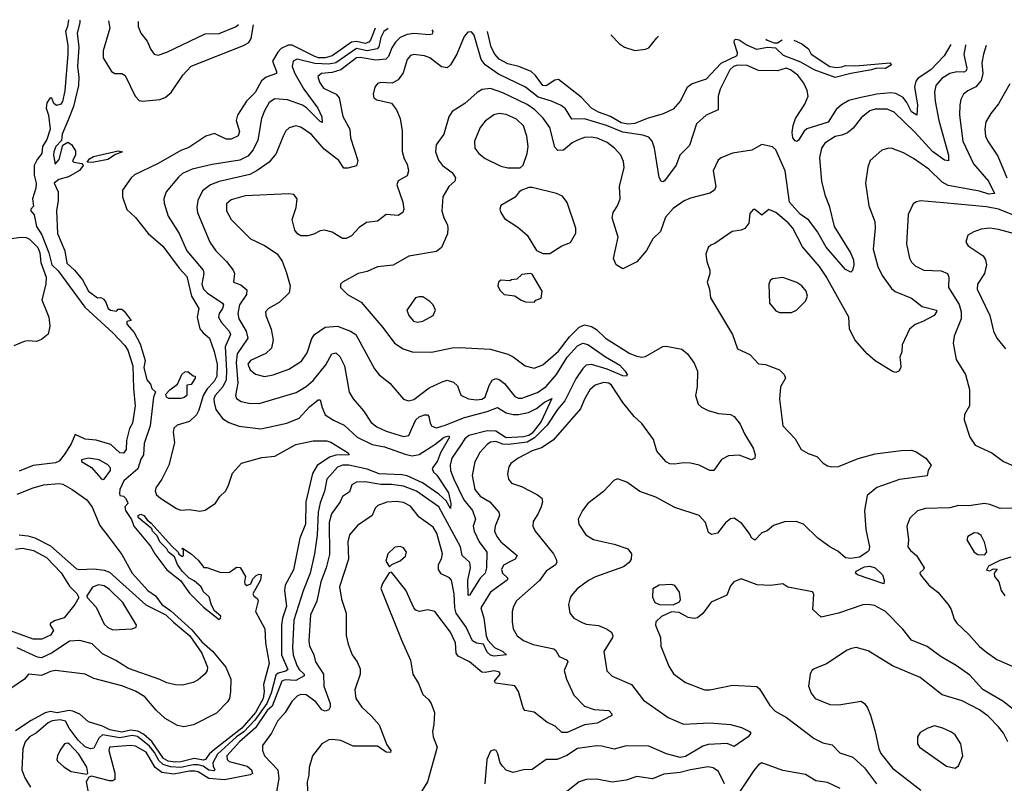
# Model space of a CAD drawing. Extents: x 1995161 to 2088924, y 769148 to 906007.
# Tile 326 of 335: x 2032559 to 2038218, y 901188 to 905573. Entities that reach past the tile are written whole.
import ezdxf

# ---------------------------------------------------------------- set-up
doc = ezdxf.new("R2010")
doc.units = 0

msp = doc.modelspace()

# ---------------------------------------------------------------- linework, layer by layer
at = {"layer": '0CON20XD'}
for points in [[(2032905.2, 905571.4), (2032904.3, 905555), (2032889.2, 905495), (2032897.9, 905415), (2032890.6, 905305), (2032899.1, 905245), (2032895.9, 905195), (2032868.2, 905075), (2032838.4, 905001.6), (2032801.9, 904915), (2032799.7, 904880.3), (2032765.7, 904845), (2032754.6, 904815), (2032752.2, 904795), (2032763, 904743), (2032785, 904770), (2032806.4, 904853.6), (2032835, 904870), (2032856.4, 904856.4), (2032879.3, 904819.3), (2032880, 904795), (2032863, 904763), (2032870, 904755), (2032916.4, 904746.4), (2032923.1, 904735), (2032903.2, 904706.8), (2032838.3, 904671.7), (2032783.3, 904655), (2032756.7, 904635), (2032780, 904585), (2032780, 904535), (2032770.8, 904475), (2032776.2, 904345), (2032817.3, 904245), (2032830, 904175), (2032873.8, 904133.8), (2032919, 904079), (2032955, 904014.6), (2033005, 903976.2), (2033025, 903977.5), (2033039.3, 903969.3), (2033052.5, 903955), (2033066.7, 903915), (2033080, 903905), (2033115, 903900), (2033125, 903910), (2033145, 903910), (2033158.3, 903898.3), (2033200, 903845), (2033175, 903840), (2033173.8, 903825), (2033216, 903776), (2033250.9, 903710.9), (2033280, 903615), (2033271.4, 903575), (2033288.9, 903505), (2033310.3, 903480.3), (2033318, 903455), (2033340, 903435), (2033327.5, 903405), (2033309.1, 903240.9), (2033275, 903140), (2033270, 903075), (2033255, 903050), (2033237.1, 902992.9), (2033157.5, 902925), (2033133.5, 902875), (2033132, 902852), (2033135, 902840), (2033155, 902836.7), (2033167.5, 902825), (2033177.5, 902805), (2033180, 902795), (2033163.9, 902776.1), (2033166.2, 902755), (2033201.7, 902701.7), (2033215, 902664.5), (2033309.7, 902549.7), (2033335, 902504.5), (2033405, 902412.7), (2033483.1, 902353.1), (2033535, 902278.9), (2033615, 902198.2), (2033705, 902128.8), (2033713.3, 902135), (2033715, 902147.5), (2033677.7, 902177.7), (2033661.1, 902211.1), (2033648.6, 902258.6), (2033615, 902287.5), (2033602.5, 902315), (2033560.7, 902350.7), (2033533.3, 902365), (2033493.3, 902405), (2033466.7, 902445), (2033448.3, 902488.3), (2033414.3, 902514.3), (2033403.8, 902533.8), (2033363.3, 902575), (2033348, 902608), (2033321.2, 902635), (2033318.8, 902648.8), (2033240, 902715), (2033240, 902725), (2033255, 902732.5), (2033272.5, 902725), (2033290.7, 902700.7), (2033315, 902682.5), (2033430.7, 902550.7), (2033470, 902515), (2033473.6, 902503.6), (2033495, 902490), (2033500, 902495), (2033500, 902530), (2033490, 902535), (2033495, 902537.5), (2033545, 902506), (2033585, 902470), (2033616.7, 902426.7), (2033635, 902426), (2033715, 902398), (2033765, 902400), (2033777, 902407), (2033805, 902428), (2033826.6, 902426.6), (2033857.5, 902375), (2033850, 902345), (2033853, 902333), (2033863.9, 902323.9), (2033886.4, 902333.6), (2033897.9, 902362.1), (2033918.7, 902381.3), (2033935, 902389.2), (2033945.8, 902385.8), (2033943.6, 902355), (2033898.8, 902275), (2033903.6, 902263.6), (2033925, 902247.5), (2033929.2, 902235), (2033914.2, 902175), (2033967.5, 902075), (2033970.8, 901995), (2033992.2, 901875), (2033960.8, 901755), (2033964.6, 901714.6), (2033958.2, 901675), (2033914.3, 901595), (2033835, 901504.2), (2033677.6, 901382.4), (2033648.6, 901355), (2033626.6, 901323.4), (2033615, 901320.3), (2033560.6, 901329.4), (2033485, 901310.7), (2033455, 901309.4), (2033412.5, 901315), (2033385, 901329.4), (2033317.6, 901427.6), (2033270.4, 901470.4), (2033237.8, 901487.8), (2033195, 901492.5), (2033145, 901481.9), (2033076, 901495), (2033035, 901515.8), (2032955, 901541.4), (2032905.2, 901585), (2032865, 901602.7), (2032843.8, 901605), (2032775, 901592.7), (2032735, 901599.1), (2032705, 901592.4), (2032625, 901549.1), (2032535, 901489.2)], [(2032840, 905573.2), (2032834.1, 905535), (2032822.5, 905505), (2032835, 905427.5), (2032835.3, 905374.7), (2032818.2, 905165), (2032805, 905103.8), (2032795, 905087.5), (2032770.8, 905080.8), (2032755, 905092.5), (2032743.3, 905123.3), (2032733.8, 905125), (2032715, 905096.7), (2032710.4, 905065), (2032724.5, 905025), (2032733.8, 904945), (2032715.2, 904884.8), (2032690, 904845), (2032686.8, 904805), (2032658.8, 904771.2), (2032641.1, 904735), (2032641.2, 904681.2), (2032652.5, 904635), (2032652, 904605), (2032632.5, 904545), (2032638.1, 904501.9), (2032623.3, 904485), (2032622.5, 904475), (2032641.7, 904451.7), (2032655.6, 904385), (2032686.9, 904336.9), (2032725.5, 904235), (2032742.9, 904165), (2032780.4, 904130.4), (2032932.8, 903922.8), (2033095, 903774.4), (2033162.4, 903702.4), (2033179.4, 903675), (2033208.1, 903585), (2033211.9, 903455), (2033223.3, 903355), (2033206.9, 903255), (2033190.8, 903225), (2033173.3, 903156.7), (2033171.4, 903105), (2033155, 903083.8), (2033135, 903085.8), (2033082.8, 903132.8), (2032997.6, 903157.6), (2032935, 903164.2), (2032878.3, 903191.7), (2032855, 903136.7), (2032815, 903074.4), (2032785, 903037.9), (2032765, 903027.6), (2032636.6, 903013.4), (2032555, 902979.4)], [(2033069.3, 905566.8), (2033076.9, 905525), (2033039.2, 905395), (2033038.5, 905355), (2033085.8, 905275), (2033105, 905264.5), (2033145, 905264.6), (2033165, 905253.3), (2033221.8, 905135), (2033245, 905109.6), (2033264.7, 905104.7), (2033365, 905114.3), (2033395, 905125.8), (2033428.4, 905155), (2033495.9, 905254.1), (2033545, 905305.5), (2033845, 905424.2), (2033875, 905442.8), (2033888.7, 905465), (2033902.8, 905543.5)], [(2033240.5, 905562), (2033239.6, 905535), (2033255, 905496), (2033290.9, 905450.9), (2033312, 905402), (2033331.2, 905375), (2033355, 905369.2), (2033403.7, 905386.3), (2033625, 905491.5), (2033705, 905493.6), (2033798.5, 905531.5), (2033816.2, 905545.9)], [(2034602.7, 905523.9), (2034575.6, 905455), (2034565, 905443.6), (2034545, 905436.2), (2034495, 905447.8), (2034466.7, 905443.3), (2034355, 905366.7), (2034315, 905354.7), (2034275.4, 905354.6), (2034255, 905361), (2034125, 905427.5), (2034102.5, 905427.5), (2034062.2, 905407.8), (2034042.3, 905387.7), (2034011.4, 905335), (2034035.5, 905275), (2034034, 905265), (2033975, 905242.8), (2033948, 905222), (2033912, 905155), (2033862.7, 905105), (2033811.1, 905025), (2033803.8, 904993.8), (2033821.3, 904931.3), (2033813.6, 904906.4), (2033775, 904886.9), (2033745, 904886.9), (2033679.2, 904919.2), (2033629.4, 904905), (2033530.7, 904839.3), (2033485, 904822.9), (2033355, 904747.3), (2033218.3, 904681.7), (2033198.8, 904665), (2033149.4, 904595), (2033150, 904555), (2033175, 904483.8), (2033225, 904438), (2033296.9, 904345), (2033381.7, 904271.7), (2033475.5, 904145.5), (2033518.6, 904098.6), (2033545.6, 903985), (2033589.2, 903915), (2033579.3, 903865), (2033595, 903798.7), (2033614, 903774), (2033648.9, 903745), (2033677.1, 903667.1), (2033693.4, 903595), (2033692.5, 903525), (2033676.6, 903495), (2033637.1, 903452.9), (2033612.4, 903415), (2033588.7, 903331.3), (2033575, 903304.1), (2033535, 903264.7), (2033464.2, 903245), (2033445, 903227.5), (2033440.8, 903205), (2033447.7, 903142.3), (2033416.4, 903015), (2033375.2, 902934.8), (2033340.5, 902885), (2033336.5, 902865), (2033345.6, 902845), (2033367.8, 902825), (2033460, 902765), (2033485, 902755.7), (2033535, 902760), (2033595, 902751.2), (2033625, 902756.2), (2033685, 902796), (2033709.2, 902835), (2033742, 902865), (2033756.4, 902893.6), (2033781.8, 902968.2), (2033834, 903026), (2033951.1, 903058.9), (2034025, 903066.5), (2034145, 903132.8), (2034245, 903154.6), (2034325, 903154.7), (2034347.5, 903147.5), (2034446.2, 903085), (2034453.3, 903075), (2034446.8, 903073.2), (2034375, 903072.6), (2034340.3, 903059.7), (2034267.6, 903012.4), (2034242.4, 902967.6), (2034203.2, 902805), (2034201.3, 902675), (2034169.8, 902595), (2034132.9, 902412.9), (2034085.4, 902324.6), (2034081.3, 902295), (2034092.2, 902205), (2034068.7, 902135), (2034062.8, 902097.2), (2034064, 901925), (2034099.4, 901840.6), (2034089.3, 901830.7), (2034045, 901819.9), (2034031.9, 901808.1), (2034004.2, 901705), (2033979.7, 901645), (2033909.4, 901550.6), (2033846.4, 901483.6), (2033805, 901453.9), (2033694.9, 901355), (2033669.5, 901305), (2033670, 901285), (2033680.4, 901265), (2033675, 901258.8), (2033645, 901262.8), (2033613.6, 901285), (2033585, 901294.3), (2033555, 901294.4), (2033485, 901278.9), (2033425, 901282), (2033383.8, 901295), (2033358.9, 901318.9), (2033333.6, 901365), (2033305, 901401.4), (2033235, 901455.6), (2033205, 901461.1), (2033135, 901447.7), (2033035, 901465.1), (2033013.8, 901446.2), (2032985, 901390), (2032965, 901384.6), (2032935, 901397.8), (2032895, 901435.7), (2032843.3, 901505), (2032821.6, 901545), (2032791.4, 901551.4), (2032745, 901546.1), (2032722.2, 901535), (2032655, 901477.5), (2032615, 901454.5), (2032590.5, 901425), (2032576.4, 901385), (2032571.1, 901265), (2032588.9, 901218.9), (2032620, 901165)], [(2034675.7, 905521.9), (2034651.6, 905505), (2034635, 905470.4), (2034622.6, 905417.4), (2034613.8, 905406.2), (2034555, 905394.2), (2034495, 905407.3), (2034374.9, 905325.1), (2034335, 905317.7), (2034255, 905322.6), (2034154.3, 905345.7), (2034130.9, 905335), (2034125.3, 905305), (2034139.8, 905265), (2034191.6, 905175), (2034272.6, 905065), (2034295.3, 905015), (2034297, 904983), (2034285, 904987.8), (2034207.6, 905067.6), (2034185, 905081.9), (2034097.1, 905112.9), (2034025, 905119.2), (2033992.8, 905097.2), (2033965, 905050.8), (2033949.3, 905005), (2033928.1, 904881.9), (2033901.2, 904825), (2033870.5, 904789.5), (2033824.1, 904765.9), (2033665, 904740.9), (2033550, 904715), (2033495, 904689.6), (2033470.6, 904669.4), (2033400, 904585), (2033387.3, 904545), (2033389.4, 904519.4), (2033412.1, 904445), (2033475.4, 904345), (2033520.3, 904245), (2033612.6, 904135), (2033616.4, 904115), (2033605.3, 904055), (2033615, 904026.4), (2033636.1, 904005), (2033724.6, 903945), (2033729.3, 903935), (2033724.2, 903915), (2033704.6, 903885), (2033701.2, 903865), (2033718, 903835), (2033762.5, 903785), (2033771.2, 903765), (2033739, 903695), (2033747.9, 903557.9), (2033744.6, 903505.4), (2033725.4, 903464.6), (2033682.9, 903415), (2033675.3, 903395), (2033675.8, 903375), (2033685.4, 903335), (2033725, 903281.8), (2033760.6, 903260.6), (2033819.6, 903239.6), (2033945, 903224), (2034095, 903255.5), (2034165, 903284.4), (2034225, 903348.9), (2034275, 903390.8), (2034285, 903390), (2034296.4, 903345), (2034315, 903304.4), (2034363.2, 903273.2), (2034423.3, 903245), (2034498.2, 903175), (2034585, 903133.9), (2034655, 903120.2), (2034775, 903077.1), (2034815, 903068.4), (2034855, 903075.9), (2034945, 903132.7), (2034999.1, 903175), (2035025, 903183.8), (2035028.5, 903175), (2034976.9, 903085), (2034959.8, 903040.2), (2034929.5, 902995), (2034937.4, 902975), (2034956.8, 902956.8), (2035024.2, 902855), (2035036.2, 902793.8), (2035035, 902766.7), (2035009.1, 902809.1), (2034967.7, 902847.7), (2034873.8, 902913.8), (2034785, 902953.2), (2034755, 902959.7), (2034625, 902964.9), (2034555, 902991), (2034451.2, 903015), (2034414.6, 903015.4), (2034385, 903003.2), (2034324.8, 902935), (2034310.3, 902865), (2034285, 902799.2), (2034273.4, 902745), (2034268.3, 902611.7), (2034253.9, 902505), (2034227.4, 902395), (2034187.3, 902292.7), (2034134.1, 902125), (2034126.2, 901966.2), (2034130.2, 901925), (2034151.6, 901865), (2034165, 901841.9), (2034194, 901815), (2034193.3, 901805), (2034145, 901777), (2034085, 901780.8), (2034065, 901773.7), (2034009.3, 901630.7), (2033981.8, 901605), (2033913.3, 901506.7), (2033821.6, 901425), (2033750, 901345), (2033751.1, 901325), (2033761.9, 901311.9), (2033865.9, 901285.9), (2033892, 901265), (2033896.6, 901243.4), (2033883.9, 901236.1), (2033735, 901208.1), (2033645.6, 901215.6), (2033585, 901252.6), (2033565, 901257.6), (2033535, 901257.2), (2033445, 901239.7), (2033375, 901249.1), (2033338.3, 901278.3), (2033285, 901366.4), (2033225, 901401.2), (2033195, 901404.8), (2033075.7, 901395), (2033071.8, 901375), (2033104.7, 901245), (2033105, 901208.8), (2033095, 901201.9), (2033075, 901202.1), (2032971.2, 901228.8), (2032957, 901223), (2032940, 901195), (2032954.4, 901125)], [(2034926.8, 905514.8), (2034933.6, 905505), (2034929.3, 905490.7), (2034915, 905486.2), (2034825, 905493.3), (2034785, 905488.3), (2034745, 905471.2), (2034717.8, 905445), (2034697.5, 905412.5), (2034678.8, 905361.2), (2034664.1, 905345.9), (2034605, 905341), (2034515, 905357.1), (2034495, 905355.1), (2034403.8, 905286.2), (2034355, 905269.5), (2034294, 905265), (2034273, 905247), (2034281.2, 905215), (2034305, 905179.1), (2034377.5, 905145), (2034394.6, 905124.6), (2034416.9, 905016.9), (2034455.4, 904945), (2034460, 904895), (2034501.5, 904765), (2034495.4, 904734.6), (2034445, 904719.6), (2034421.5, 904721.5), (2034394, 904765), (2034308.8, 904828.8), (2034235, 904914.5), (2034175, 904955.6), (2034145, 904964.2), (2034107.3, 904952.7), (2034088, 904935), (2034074, 904904), (2034032.7, 904805), (2033993.3, 904755), (2033923.7, 904706.3), (2033881.4, 904685), (2033705.8, 904644.2), (2033655, 904625.4), (2033610.3, 904589.7), (2033582.5, 904535), (2033577.3, 904495), (2033581.5, 904465), (2033651.8, 904295), (2033685.6, 904245), (2033746.5, 904185), (2033785.6, 904135), (2033794.3, 904115), (2033787.5, 904065), (2033830.3, 904050.3), (2033865, 904022.5), (2033861.5, 903995), (2033823, 903935), (2033812.4, 903885), (2033818.1, 903855), (2033859.8, 903785), (2033870.7, 903745), (2033808.5, 903655), (2033802.6, 903605), (2033812.3, 903485), (2033798.5, 903415), (2033805, 903398.1), (2033830.9, 903380.9), (2033875, 903370.4), (2033935, 903368.2), (2034147.2, 903432.8), (2034205, 903466.6), (2034245, 903501.6), (2034318.1, 903591.9), (2034353.3, 903655), (2034375, 903659.5), (2034399.1, 903639.1), (2034426, 903586), (2034453.1, 903433.1), (2034475.6, 903395), (2034535, 903327.1), (2034579.1, 903259.1), (2034611.9, 903235), (2034665, 903209.2), (2034765, 903179.7), (2034795, 903184.4), (2034812.4, 903225), (2034835.8, 903275), (2034855, 903291.7), (2034885, 903304), (2034903.6, 903303.6), (2034911.1, 903295), (2034918, 903255), (2034927.8, 903237.8), (2034955, 903230), (2035005, 903244.1), (2035115, 903289.3), (2035245, 903322.9), (2035305, 903346.5), (2035355, 903316.2), (2035395, 903305.7), (2035425, 903304.8), (2035482.3, 903317.7), (2035529.4, 903340.6), (2035575, 903376.5), (2035617, 903397), (2035556.4, 903265), (2035505, 903199.2), (2035485, 903184.9), (2035455, 903177.7), (2035355, 903171.7), (2035295, 903209.6), (2035245, 903211.1), (2035140.9, 903185), (2035118.1, 903165), (2035092.7, 903127.3), (2035043.1, 903055), (2035033.6, 903015), (2035035.8, 902985), (2035053.5, 902935), (2035111.2, 902815), (2035161.1, 902755), (2035177.7, 902705), (2035164.8, 902665.2), (2035171.2, 902635), (2035200.6, 902575), (2035243.2, 902515), (2035241.3, 902425), (2035233.2, 902395), (2035206.2, 902365), (2035145, 902267.5), (2035137, 902267), (2035134.8, 902355), (2035150.3, 902425), (2035145.7, 902455), (2035102.8, 902495), (2035092.6, 902545), (2034968.4, 902775), (2034891.2, 902828.8), (2034840, 902865), (2034765, 902893.5), (2034695, 902904.4), (2034635, 902904.3), (2034545, 902919.1), (2034495, 902917.1), (2034468.2, 902901.8), (2034455, 902860.6), (2034415, 902835.6), (2034401.3, 902805), (2034351.1, 902735), (2034338.4, 902685), (2034339.3, 902500.7), (2034319.8, 902425), (2034289.6, 902345), (2034266.5, 902233.5), (2034229.4, 902155), (2034221.3, 902005), (2034225, 901976.2), (2034250.3, 901925), (2034259.7, 901885), (2034305.7, 901815), (2034306.8, 901745), (2034342.7, 901645), (2034342.9, 901625), (2034335, 901608.8), (2034315, 901602), (2034295, 901610), (2034260, 901655), (2034205.8, 901695), (2034175, 901697.3), (2034155, 901689.5), (2034123.6, 901656.4), (2034083.8, 901595), (2034041.2, 901545), (2034005.3, 901474.7), (2033954.5, 901405), (2033953.5, 901375), (2033966.5, 901345), (2034042.2, 901265), (2034047.3, 901215), (2034027.6, 901095)], [(2037910.2, 905431.3), (2037872.3, 905365), (2037796.2, 905285), (2037722.7, 905237.3), (2037708.8, 905221.2), (2037701.9, 905185), (2037719.5, 905085), (2037715, 905024.4), (2037685, 905044.6), (2037657.9, 905097.9), (2037636, 905126), (2037595, 905150.2), (2037565, 905153.6), (2037485, 905145.5), (2037385.2, 905124.8), (2037325, 905108.6), (2037281.5, 905085), (2037252.2, 905057.8), (2037204.9, 904985.1), (2037083.6, 904946.4), (2037067, 904933), (2037035, 904881.4), (2037025, 904874.4), (2037015, 904877.3), (2037002.9, 904895), (2036999.2, 904925), (2037003.9, 904965), (2037018.4, 905005), (2037072, 905088), (2037090, 905135), (2037085, 905166.2), (2037065, 905209.2), (2037031.5, 905255), (2036990, 905285), (2036965, 905294.1), (2036915, 905279.7), (2036805, 905281.5), (2036740.4, 905310.4), (2036685, 905312.2), (2036662.4, 905305), (2036640.7, 905285), (2036583.9, 905175), (2036573.8, 905135), (2036574, 905055), (2036504.1, 905025.9), (2036448.1, 904975), (2036408.5, 904851.5), (2036352.1, 904795), (2036332.7, 904737.3), (2036265, 904647.5), (2036255, 904642.5), (2036245, 904646.2), (2036235, 904666.7), (2036206.5, 904835), (2036193.1, 904875), (2036175, 904898.6), (2036140.3, 904909.7), (2036025, 904927.1), (2035931.8, 904965), (2035805, 905003.2), (2035732, 905002), (2035695, 905060.5), (2035671.3, 905081.3), (2035615.6, 905105.6), (2035538.6, 905128.6), (2035465, 905185.2), (2035311.3, 905261.3), (2035233.9, 905313.9), (2035211.3, 905345), (2035170.9, 905485), (2035155, 905504.3), (2035135, 905502.5), (2035112.8, 905477.2), (2035071.5, 905375), (2035035.3, 905314.7), (2035015, 905297.5), (2034982.6, 905302.6), (2034916.7, 905355), (2034885, 905365.8), (2034825, 905374.2), (2034805, 905367.5), (2034785.7, 905345), (2034762.4, 905267.6), (2034735, 905228.1), (2034700.3, 905209.7), (2034635, 905212.5), (2034615, 905206.2), (2034600, 905185), (2034590.8, 905145), (2034594.4, 905124.4), (2034612.1, 905112.1), (2034695, 905093.8), (2034724.2, 905055), (2034745.6, 905005.6), (2034756.9, 904935), (2034756.6, 904816.6), (2034768.1, 904775), (2034785, 904743.3), (2034792.9, 904705), (2034785, 904676.2), (2034735, 904647.1), (2034725.6, 904625), (2034760, 904525), (2034765.8, 904485), (2034760, 904465), (2034735, 904448.6), (2034665, 904454.2), (2034615, 904416), (2034552.1, 904407.9), (2034509.7, 904380.3), (2034465, 904332), (2034435, 904317.5), (2034415, 904317.5), (2034355, 904352.9), (2034310, 904365), (2034285, 904361.4), (2034248.9, 904341.1), (2034215, 904331.4), (2034175, 904332.5), (2034155, 904343.8), (2034140.8, 904365), (2034124.3, 904425), (2034147.5, 904495), (2034153.3, 904545), (2034135, 904570), (2034105, 904573.8), (2033855, 904561.1), (2033775, 904538.5), (2033746.5, 904515), (2033747.9, 904475), (2033774.3, 904425), (2033885, 904314), (2033965.5, 904275.5), (2034038.7, 904228.7), (2034066.8, 904186.8), (2034090.6, 904125), (2034113.1, 904045), (2034107.5, 904005), (2034050.2, 903949.8), (2033988.8, 903915), (2033972.5, 903895), (2033972.9, 903875), (2034003.3, 903795), (2034015.4, 903735.4), (2034006, 903686), (2033973.4, 903656.6), (2033885, 903615.9), (2033869.5, 903595), (2033882.5, 903562.5), (2033915, 903537.3), (2033965, 903523.8), (2034015, 903532.7), (2034105, 903565.5), (2034177.6, 903612.4), (2034210.8, 903659.2), (2034237.6, 903742.4), (2034253.3, 903765), (2034315, 903806.8), (2034385, 903813.1), (2034460, 903785), (2034490, 903765), (2034597.3, 903567.3), (2034625, 903533.3), (2034685.8, 903485), (2034765, 903392.9), (2034794.4, 903384.4), (2034825, 903391.1), (2034911.3, 903458.7), (2034986.7, 903493.3), (2035015, 903503.5), (2035052.2, 903492.2), (2035075, 903471.2), (2035095, 903416.2), (2035137.5, 903395), (2035185, 903390.9), (2035215, 903394.6), (2035235, 903405.7), (2035256.8, 903473.2), (2035275, 903502.9), (2035295, 903512.5), (2035315, 903506.2), (2035344.4, 903484.4), (2035405, 903410), (2035425, 903400.3), (2035445, 903398.9), (2035535, 903431.6), (2035585, 903465.7), (2035644.8, 903535), (2035705.1, 903634.9), (2035765, 903700.2), (2035795, 903714.8), (2035825, 903708.7), (2035925, 903636), (2036008.8, 903588.8), (2036039.5, 903555), (2036049.5, 903535), (2036046.7, 903525), (2036025, 903527.5), (2035935.5, 903565.5), (2035845, 903593), (2035815, 903589.2), (2035795, 903570), (2035755, 903510), (2035691.6, 903385), (2035649.8, 903335), (2035590.9, 903245), (2035518.6, 903171.4), (2035475, 903146.4), (2035367.4, 903132.6), (2035335.9, 903135.9), (2035295, 903150.8), (2035265, 903146.3), (2035245, 903133.9), (2035203.2, 903086.8), (2035175, 903034), (2035159.4, 902955), (2035174.7, 902875), (2035205, 902837.1), (2035260.5, 902805), (2035312.5, 902745), (2035316.2, 902725), (2035290.7, 902665), (2035287.9, 902635), (2035300.4, 902605), (2035324.6, 902575), (2035417.1, 902495), (2035406.7, 902475), (2035379.5, 902460.5), (2035339.8, 902440.2), (2035327.5, 902415), (2035333.6, 902395), (2035365, 902366), (2035361.5, 902355), (2035265, 902285.3), (2035209.5, 902195), (2035226.1, 902136.1), (2035239.6, 902035), (2035249.4, 902009.4), (2035288.2, 901968.2), (2035335.8, 901945), (2035356.7, 901925), (2035285, 901918.5), (2035265, 901922.5), (2035245, 901940.4), (2035225, 901986), (2035185, 901991.4), (2035160.9, 902005), (2035124, 902084), (2035068, 902165), (2035059.8, 902195), (2035056.2, 902275), (2035040.5, 902355), (2035028.5, 902368.5), (2034981.1, 902391.1), (2034965.4, 902415), (2034966.4, 902445), (2034983.8, 902476.2), (2034988.5, 902505), (2034956.7, 902623.3), (2034935, 902657.8), (2034855, 902716.2), (2034805, 902779.2), (2034765, 902801.2), (2034725, 902806.8), (2034668.4, 902801.6), (2034617.1, 902782.9), (2034601.8, 902768.2), (2034584.6, 902725.4), (2034501.1, 902668.9), (2034454.6, 902615), (2034444, 902575), (2034448.6, 902475), (2034396.5, 902315), (2034409.1, 902245), (2034434.4, 902165), (2034435.7, 902035.7), (2034445.9, 901985.9), (2034469.2, 901925), (2034499.2, 901885), (2034515.7, 901845), (2034515.7, 901815), (2034485.6, 901725), (2034490, 901675), (2034524.7, 901624.7), (2034578, 901575), (2034625, 901523.8), (2034668, 901408), (2034692.5, 901375), (2034690, 901365), (2034665, 901366.9), (2034615, 901401.5), (2034475, 901400), (2034405, 901434.2), (2034355, 901439.2), (2034335, 901436.2), (2034295.9, 901414.1), (2034240.8, 901345), (2034222.3, 901277.7), (2034220.9, 901235), (2034210.5, 901195), (2034212.5, 901145)], [(2037007.6, 905456.6), (2037053.3, 905435), (2037092.5, 905405), (2037107.5, 905375), (2037214.4, 905304.4), (2037255, 905299.4), (2037285, 905303.3), (2037305, 905310), (2037365, 905307.8), (2037560, 905325), (2037568.8, 905315), (2037535, 905292.5), (2037485, 905295.8), (2037455.5, 905284.5), (2037335, 905264.4), (2037245, 905241.4), (2037125, 905284.8), (2037049.1, 905329.1), (2036948, 905368), (2036905, 905410.4), (2036856.9, 905413.1), (2036795, 905402), (2036735, 905429.3), (2036695, 905456.3), (2036675, 905460), (2036665.6, 905455), (2036662.5, 905445), (2036683.4, 905385), (2036681.1, 905365), (2036588.6, 905321.4), (2036505, 905232.5), (2036424.2, 905205.8), (2036395, 905184.4), (2036355, 905105.7), (2036315, 905059.2), (2036257.6, 905032.4), (2036166.2, 905006.2), (2036095, 904977.7), (2036055, 904972.7), (2036015, 904980), (2035955, 905017.2), (2035885, 905042.5), (2035846.2, 905065), (2035785, 905129.3), (2035655, 905229.4), (2035635, 905225.7), (2035585, 905193.3), (2035566, 905195), (2035522.8, 905252.8), (2035497.8, 905275), (2035426.7, 905305), (2035365, 905320.4), (2035315, 905346.9), (2035289.6, 905375), (2035268.8, 905415), (2035246.8, 905505.9)], [(2035955.9, 905486), (2036005.5, 905435), (2036035.8, 905415), (2036095, 905397.3), (2036155, 905404), (2036175, 905412), (2036220.3, 905469.7), (2036230.3, 905478.3)], [(2037995.9, 905428.9), (2037994.2, 905425), (2037985.7, 905374.3), (2038002.1, 905295), (2037999.7, 905280.3), (2037985, 905272), (2037945, 905273.7), (2037905, 905264.7), (2037858.8, 905235), (2037824.6, 905195), (2037816.9, 905156.9), (2037819.7, 905105), (2037841.6, 904995), (2037898.1, 904795), (2037897.6, 904762.4), (2037875, 904766.2), (2037805, 904816.5), (2037705.8, 904925), (2037585, 905042.7), (2037545, 905059.2), (2037475, 905059.2), (2037445, 905049.6), (2037395, 905010), (2037349.2, 904950.8), (2037316.3, 904923.7), (2037285, 904910), (2037245, 904902.1), (2037185.7, 904865), (2037167.8, 904835), (2037155, 904780), (2037166.9, 904645), (2037186.9, 904566.9), (2037211.1, 904505), (2037239.2, 904385), (2037334.4, 904235), (2037350.6, 904195), (2037352.9, 904165), (2037345, 904132.5), (2037336.1, 904123.9), (2037305, 904138), (2037195, 904266.2), (2037144, 904354), (2037095, 904421.6), (2037045, 904457.3), (2036983.5, 904525), (2036957.7, 904705), (2036904, 904825), (2036885, 904843.3), (2036823.9, 904856.1), (2036766.4, 904823.6), (2036655, 904806), (2036590.5, 904779.5), (2036573.3, 904766.7), (2036544.1, 904705.9), (2036560, 904615), (2036552.5, 904595), (2036525, 904577.1), (2036415, 904548.6), (2036377.4, 904532.6), (2036315, 904489.4), (2036271.1, 904438.9), (2036242.7, 904357.3), (2036197.1, 904315), (2036162.1, 904247.9), (2036106.5, 904183.5), (2036025, 904143.3), (2035987.5, 904165), (2035972.3, 904202.3), (2035998.1, 904325), (2035963.8, 904435), (2035970.5, 904465), (2035995.5, 904505), (2036010.6, 904545), (2036005.6, 904615), (2036033.3, 904725), (2036029.4, 904759.4), (2036013.3, 904795), (2035977.8, 904835), (2035935, 904868), (2035877.4, 904892.6), (2035845, 904898.9), (2035805, 904896), (2035765, 904881.1), (2035735, 904865.4), (2035685, 904824.7), (2035651.1, 904821.1), (2035635, 904841.2), (2035606.2, 904955), (2035568.2, 905008.2), (2035518.7, 905055), (2035475, 905086.2), (2035335, 905153.8), (2035265, 905177.5), (2035217.1, 905172.9), (2035188.1, 905155), (2035118.2, 905091.8), (2035045, 905045.6), (2035024.4, 905015), (2034995.6, 904915), (2034952.2, 904855), (2034948.8, 904815), (2034965.8, 904765.8), (2034988.9, 904735), (2035045.4, 904695), (2035064.5, 904665), (2035060, 904645), (2035025, 904614.4), (2034990, 904555), (2034985.6, 904475), (2034997.1, 904435), (2035017.5, 904395), (2035020, 904375), (2035017, 904343), (2034983.8, 904265), (2034955, 904242), (2034795, 904214.2), (2034705, 904163.1), (2034615, 904154.5), (2034555, 904126.7), (2034504.4, 904115.6), (2034413.9, 904066.1), (2034402.5, 904055), (2034402.5, 904035), (2034443.3, 903995), (2034520.5, 903950.5), (2034646.7, 903805), (2034713.1, 903715), (2034763.6, 903683.6), (2034814.5, 903665.5), (2034925, 903662.9), (2035045, 903688.5), (2035085, 903690.9), (2035265, 903680.5), (2035365, 903651.5), (2035396, 903636), (2035463.8, 903585), (2035515, 903572.2), (2035565, 903590.5), (2035655, 903668.7), (2035718.9, 903751.1), (2035775, 903808.2), (2035805, 903820.8), (2035845, 903811.5), (2035874.7, 903794.7), (2035925, 903743.4), (2036065, 903656.7), (2036105, 903641.1), (2036135, 903635.5), (2036155, 903639.5), (2036255, 903695.8), (2036275, 903698.8), (2036365, 903680), (2036396.7, 903655), (2036435, 903601.2), (2036454.2, 903555), (2036453.1, 903465), (2036442.5, 903415), (2036458.6, 903365), (2036477.9, 903347.9), (2036515, 903329.1), (2036575, 903312.1), (2036645, 903305.6), (2036665, 903293.8), (2036700.6, 903250.6), (2036725.3, 903195.3), (2036775, 903112), (2036786.7, 903075), (2036784.4, 903055), (2036765, 903045.5), (2036695, 903072.9), (2036632.6, 903067.4), (2036592.5, 903047.5), (2036547.5, 902985), (2036525, 902983.3), (2036465, 903013.8), (2036415, 903025.7), (2036375, 903028.1), (2036325, 903020), (2036295, 903023.1), (2036273.6, 903033.6), (2036220.8, 903095), (2036202, 903162), (2036134.3, 903254.3), (2036091.2, 903295), (2036025.8, 903375), (2035960, 903475), (2035945, 903486.1), (2035915, 903490.4), (2035865.8, 903475), (2035835, 903446.9), (2035805, 903394), (2035782.6, 903337.4), (2035625, 903158.5), (2035557.5, 903115), (2035505, 903097.1), (2035424.2, 903055), (2035382, 903025), (2035370.8, 903005), (2035362.5, 902965), (2035367.5, 902935), (2035385, 902911.4), (2035442.2, 902892.2), (2035535, 902844), (2035560, 902825), (2035562.9, 902805), (2035556.5, 902775), (2035537.4, 902732.6), (2035509.2, 902690.8), (2035507.5, 902665), (2035521.9, 902635), (2035627.1, 902505), (2035642.7, 902475), (2035645.6, 902455), (2035638.2, 902441.8), (2035585, 902406.7), (2035546.8, 902353.2), (2035414.4, 902235), (2035396.3, 902203.7), (2035389.5, 902175), (2035388.5, 902115), (2035395.5, 902075), (2035418.9, 902035), (2035455, 902008.5), (2035510, 901985), (2035629.6, 901959.6), (2035640.9, 901950.9), (2035658.8, 901915), (2035704.6, 901894.6), (2035709.5, 901885), (2035688.7, 901835), (2035700.7, 901785), (2035744.1, 901694.1), (2035805, 901631.1), (2035860.7, 901610.7), (2035945.5, 901605.5), (2035963.8, 901585), (2035958.8, 901575), (2035877, 901533), (2035805, 901523.5), (2035705, 901479.3), (2035675, 901478.5), (2035637.3, 901515), (2035589.4, 901539.4), (2035515, 901596.9), (2035462, 901605), (2035451.7, 901621.7), (2035425.6, 901715), (2035405, 901746.9), (2035293.1, 901763.1), (2035288, 901775), (2035320, 901815), (2035316, 901825), (2035285, 901833.3), (2035235, 901823.1), (2035215, 901825.6), (2035145, 901885.5), (2035078.6, 901918.6), (2035067.1, 901935), (2035062.7, 901995), (2035035, 902055.6), (2034945, 902174.3), (2034905, 902183.5), (2034855.8, 902174.2), (2034835, 902182), (2034824.5, 902194.5), (2034777.4, 902297.4), (2034695, 902400), (2034683, 902397), (2034643.8, 902335), (2034634.2, 902305.8), (2034754.2, 902005), (2034804.2, 901895), (2034818.8, 901815), (2034851.4, 901761.4), (2034875, 901698), (2034908.3, 901668.3), (2034924.3, 901645), (2034942.5, 901595), (2034940, 901525), (2034932, 901485), (2034936, 901455), (2034957.8, 901395), (2034902.8, 901195), (2034859.5, 901125)], [(2036848.1, 905461.1), (2036855.1, 905455.1), (2036895, 905441), (2036915, 905440.3), (2036942.1, 905458.4)], [(2038114.5, 905425.6), (2038098.2, 905375), (2038088.4, 905325), (2038093.7, 905265), (2038085.7, 905224.3), (2038055, 905187.3), (2038008, 905165), (2037984, 905146), (2037967.5, 905115), (2037962.3, 905085), (2037960.4, 905025), (2037979.2, 904875), (2038041.8, 904745), (2038126.7, 904645), (2038162.5, 904575), (2038128.2, 904571.8), (2038075, 904589.1), (2037895, 904620.5), (2037860.6, 904640.6), (2037785, 904714.5), (2037696, 904776), (2037639.5, 904809.5), (2037572.7, 904832.7), (2037555, 904835.8), (2037515, 904824.2), (2037447.1, 904765), (2037433.4, 904726.6), (2037420.6, 904635), (2037438.9, 904505), (2037473.8, 904413.8), (2037476.4, 904375), (2037464.6, 904255), (2037491.1, 904155), (2037515.5, 904105), (2037570.1, 904030.1), (2037591.3, 904011.3), (2037685, 903973.5), (2037745, 903925.6), (2037827.5, 903905), (2037828.1, 903895), (2037814.2, 903875), (2037750.2, 903839.8), (2037705, 903823.3), (2037673.1, 903795), (2037631.1, 903705), (2037628.1, 903665), (2037617.5, 903635), (2037621.4, 903605), (2037622.5, 903575), (2037611.2, 903555), (2037595, 903547.5), (2037575, 903552.5), (2037474.8, 903614.8), (2037429.2, 903655), (2037358.2, 903735), (2037328.2, 903798.2), (2037324.5, 903865), (2037195, 904097.8), (2037156.4, 904155), (2037058.5, 904268.5), (2037003.2, 904375), (2036975, 904406.9), (2036905, 904466.4), (2036865, 904482.9), (2036825, 904450.8), (2036785, 904482.5), (2036775, 904482.5), (2036755, 904460), (2036748.9, 904405), (2036726.7, 904373.3), (2036705, 904363.5), (2036653.2, 904356.8), (2036555, 904287.1), (2036531.4, 904278.6), (2036515.8, 904265), (2036503.4, 904226.6), (2036508.9, 904185), (2036525.6, 904135), (2036525.5, 904114.5), (2036510, 904065), (2036523.3, 904025), (2036530, 903975), (2036655.8, 903765), (2036683.6, 903683.6), (2036755, 903650), (2036805, 903596.2), (2036845, 903593.3), (2036925, 903562.5), (2036952.5, 903535), (2036960, 903515), (2036932, 903465), (2036925.6, 903394.4), (2036945, 903241.2), (2037015, 903166.2), (2037051.2, 903105), (2037090.8, 903080.8), (2037140.8, 903065), (2037176.9, 903026.9), (2037201.4, 903011.4), (2037225, 903005.5), (2037265, 903007.5), (2037377.4, 903052.6), (2037475, 903080), (2037625, 903098.5), (2037685, 903100), (2037711.2, 903091.2), (2037766.7, 903055), (2037796.7, 903015), (2037780, 902985), (2037775, 902952.5), (2037615, 902932.3), (2037485, 902887.1), (2037429.3, 902840.7), (2037414, 902755), (2037421.5, 902645), (2037443.3, 902545), (2037438.9, 902525), (2037428.9, 902515), (2037385, 902486.8), (2037335, 902478.9), (2037305, 902483.1), (2037260.9, 902520.9), (2037215, 902544.7), (2037146.5, 902595), (2037064, 902675), (2037021.1, 902691.1), (2036955, 902690), (2036891.7, 902668.3), (2036855, 902638), (2036824.4, 902625.6), (2036785, 902584), (2036766, 902595), (2036751.9, 902625), (2036709.3, 902679.3), (2036665, 902710.6), (2036645, 902707.1), (2036615, 902684.3), (2036570, 902625), (2036535, 902615.8), (2036518.3, 902628.3), (2036501.4, 902685), (2036465, 902726), (2036325, 902770.9), (2036215, 902831.4), (2036123.3, 902863.3), (2036047.9, 902917.9), (2035993.8, 902936.2), (2035973.6, 902926.4), (2035915, 902863.8), (2035824, 902795), (2035794, 902755), (2035769.2, 902705), (2035772.5, 902675), (2035812.5, 902615), (2035857, 902587), (2035905.9, 902575.9), (2035975, 902560.6), (2036053.4, 902533.4), (2036074.5, 902505), (2036073.6, 902475), (2036061.1, 902455), (2036028.8, 902431.2), (2035867.6, 902372.4), (2035827.7, 902352.3), (2035762.5, 902305), (2035729.2, 902265), (2035720.8, 902245), (2035714, 902215), (2035720, 902165), (2035743.8, 902135), (2035791.1, 902111.1), (2035815, 902102.2), (2035885, 902093.3), (2035932, 902075), (2035960, 902055), (2035968.6, 902035), (2035965.6, 902025), (2035915.4, 901945), (2035932.5, 901832.5), (2035965, 901802), (2036075.8, 901755), (2036145, 901665.5), (2036285.4, 901565.4), (2036375, 901527.1), (2036525.4, 901535.4), (2036645, 901524.4), (2036707.6, 901507.6), (2036753.3, 901485), (2036761.2, 901475), (2036745.8, 901455), (2036665, 901398.6), (2036625, 901416.5), (2036515, 901411.1), (2036485, 901400.3), (2036385, 901341.6), (2036355, 901335.2), (2036275.9, 901355.9), (2036175, 901401.2), (2036045, 901402.9), (2035975, 901383.5), (2035905, 901401.2), (2035875, 901402.1), (2035765, 901388.2), (2035703.8, 901346.2), (2035648.8, 901325), (2035585, 901323.8), (2035505, 901266), (2035455, 901265.6), (2035395, 901249.2), (2035355, 901263.8), (2035333.3, 901285), (2035320, 901305), (2035307.3, 901357.3), (2035296.7, 901375), (2035285, 901378.8), (2035265, 901372.5), (2035244, 901325), (2035231.9, 901185)], [(2038250, 905205), (2038185, 905090), (2038140.9, 905035), (2038112.7, 904987.3), (2038105.4, 904945), (2038110.4, 904905), (2038123.6, 904875), (2038180.4, 904790.4), (2038232.4, 904665)], [(2035435, 904722.5), (2035451.7, 904738.3), (2035475.6, 904805), (2035481.2, 904845), (2035473.3, 904905), (2035454.2, 904964.2), (2035415, 905002.3), (2035355, 905028.5), (2035315.4, 905034.6), (2035283.6, 905026.4), (2035235, 904990.5), (2035205, 904954.3), (2035173.6, 904875), (2035175.6, 904835), (2035198.1, 904805), (2035235, 904775.5), (2035325, 904732.2), (2035365, 904722.9), (2035435, 904722.5)], [(2032975, 904753.6), (2032946.7, 904755), (2032959.2, 904775), (2032982.7, 904787.3), (2033125, 904819.2), (2033150, 904815), (2033110.2, 904799.8), (2033065, 904771.2), (2032975, 904753.6)], [(2035565, 904230), (2035605, 904231.2), (2035675, 904274), (2035725, 904293.8), (2035755, 904347.5), (2035755.7, 904375.7), (2035705, 904522.5), (2035678.9, 904558.9), (2035645, 904575.7), (2035505, 904609.2), (2035485, 904608.8), (2035445, 904594), (2035430, 904585), (2035406.8, 904553.2), (2035324.5, 904505.5), (2035318, 904485), (2035324.2, 904465), (2035345, 904432), (2035422.6, 904382.6), (2035475.5, 904335.5), (2035528.3, 904248.3), (2035565, 904230)], [(2038267.8, 904452.2), (2038185, 904484.3), (2038115, 904498.3), (2037867.9, 904522.1), (2037737, 904533), (2037712.4, 904527.6), (2037694, 904515), (2037665.7, 904455), (2037655.6, 904285), (2037673.1, 904203.1), (2037685, 904180), (2037705, 904159.5), (2037755, 904135.4), (2037855, 904130), (2037890.6, 904115), (2037899.1, 904095), (2037896.9, 904035), (2037958.2, 903938.2), (2037970, 903895), (2037970.4, 903855), (2037930, 903755), (2037923.1, 903715), (2037941.3, 903621.3), (2037994.2, 903535), (2038018.7, 903448.7), (2038017.1, 903355), (2037989.2, 903305), (2037987.5, 903275), (2038020.6, 903175), (2038049.8, 903129.8), (2038146.4, 903086.4), (2038213.8, 903035), (2038285, 903004.5)], [(2038355, 904322.1), (2038185, 904367.9), (2038135, 904375.5), (2038085, 904370), (2038043.3, 904355), (2038008, 904335), (2037996, 904295), (2038011.2, 904275), (2038096.3, 904216.3), (2038110.6, 904195), (2038115.6, 904165), (2038104.4, 904115), (2038064.4, 904055), (2038061.1, 904025), (2038134.5, 903875), (2038156.4, 903783.6), (2038175, 903743.3), (2038225, 903682)], [(2032485, 904311.9), (2032565, 904324.8), (2032595, 904322.1), (2032615, 904313), (2032662.8, 904265), (2032673.8, 904235), (2032679.6, 904179.6), (2032711.2, 904095), (2032709.6, 904055), (2032685.8, 903965), (2032725.4, 903865.4), (2032732.2, 903812.2), (2032722, 903768), (2032685, 903735.8), (2032655, 903725.8), (2032605, 903729.4), (2032585, 903724.3), (2032525, 903699.2)], [(2035515, 903950), (2035525, 903962.5), (2035556.1, 903973.9), (2035562.5, 904015), (2035505, 904112.5), (2035495, 904116.2), (2035445, 904110), (2035417, 904083), (2035385, 904080), (2035375, 904072.5), (2035325, 904077.5), (2035310, 904065), (2035307.5, 904045), (2035319.3, 904019.3), (2035344.1, 903994.1), (2035405, 903986.7), (2035441.7, 903961.7), (2035465, 903953.3), (2035515, 903950)], [(2036925, 903891.2), (2036995, 903892.5), (2037024.3, 903905.7), (2037075, 903956.2), (2037086.7, 903985), (2037078.5, 904015), (2037055, 904045.5), (2037025, 904064.6), (2036945, 904092.2), (2036885, 904085.8), (2036872.2, 904075), (2036864.7, 904055), (2036867.5, 903945), (2036905, 903901.2), (2036925, 903891.2)], [(2034845, 903835.6), (2034875, 903842.5), (2034936, 903875), (2034948, 903905), (2034935.5, 903935.5), (2034915.5, 903955.5), (2034875, 903980.8), (2034855, 903982), (2034833.8, 903975), (2034784, 903905), (2034795.8, 903875), (2034822, 903842), (2034845, 903835.6)], [(2033485, 903397.5), (2033415, 903397.5), (2033402.5, 903405), (2033398.3, 903421.7), (2033421.7, 903448.3), (2033465, 903480), (2033490, 903535), (2033508.3, 903551.7), (2033525, 903552.5), (2033555, 903527.5), (2033566.4, 903526.4), (2033567.5, 903515), (2033545, 903477.5), (2033520, 903475), (2033518.8, 903415), (2033505, 903403.8), (2033485, 903397.5)], [(2033035, 902933.1), (2033045, 902934.5), (2033080.8, 902985), (2033080, 903000), (2033066.2, 903016.2), (2033015, 903045.8), (2032955, 903054), (2032913.8, 903045), (2032913.8, 903035), (2032970.8, 903000.8), (2033025, 902940.4), (2033035, 902933.1)], [(2032545, 902847.4), (2032635.3, 902885.3), (2032695, 902901.1), (2032785, 902908.7), (2032806.9, 902905), (2032860, 902875), (2032945, 902815.5), (2032975, 902774.4), (2033018.8, 902668.8), (2033070.7, 902600.7), (2033145, 902502.5), (2033205, 902393.8), (2033295, 902294.5), (2033338.5, 902265), (2033375.5, 902215), (2033427.7, 902177.7), (2033548.1, 902068.1), (2033605, 902000.5), (2033666.1, 901946.1), (2033743.8, 901855), (2033771.4, 901785), (2033771.2, 901715), (2033764, 901675), (2033754, 901655), (2033689.2, 901590.8), (2033557, 901523), (2033501.7, 901511.7), (2033465, 901518.9), (2033395, 901560), (2033342.5, 901607.5), (2033277.5, 901685), (2033225, 901717.2), (2033145, 901747.7), (2032985, 901789.7), (2032935, 901814.7), (2032765, 901835.2), (2032735, 901828.7), (2032685, 901806.4), (2032609.2, 901815), (2032586.5, 901785), (2032454, 901695)], [(2038315, 902766.9), (2038195, 902765.5), (2038135, 902789.6), (2038105, 902794.7), (2038015, 902781.3), (2037955, 902783.3), (2037905, 902769.7), (2037765, 902765.5), (2037718.3, 902751.7), (2037675, 902711.2), (2037658.1, 902665), (2037667.1, 902585), (2037664.3, 902545), (2037678, 902525), (2037714.2, 902495), (2037756.9, 902425), (2037754.2, 902415), (2037732.9, 902397.1), (2037736, 902385), (2037784.2, 902325), (2037835.6, 902285), (2037895, 902214.4), (2037912.3, 902185), (2037929.8, 902129.8), (2037945, 902107.1), (2038015, 902041.9), (2038075, 901974), (2038115, 901941.2), (2038175, 901898.6), (2038276.7, 901855)], [(2032555, 902613.8), (2032605, 902609.1), (2032645, 902598), (2032735, 902551), (2032885, 902419.7), (2032905, 902415.2), (2032985, 902418.9), (2033045, 902412.1), (2033075, 902401), (2033282.9, 902212.9), (2033399.4, 902155), (2033443.4, 902113.4), (2033536.4, 902035), (2033606.3, 901935), (2033638.2, 901855), (2033636.9, 901835), (2033625, 901816.2), (2033585, 901782), (2033555, 901766), (2033495, 901752), (2033455, 901752.5), (2033405, 901764.4), (2033364.6, 901784.6), (2033185, 901846.9), (2033112.1, 901892.1), (2033035, 901930.3), (2032975, 901987.7), (2032905, 902008.2), (2032845, 902003.4), (2032745, 901936), (2032685, 901908), (2032661.7, 901911.7), (2032544.7, 901965.3)], [(2038105, 902500.6), (2038117.1, 902515), (2038114.4, 902534.4), (2038105, 902572.5), (2038085, 902610), (2038065, 902624), (2038045, 902625.8), (2038007.5, 902605), (2038002.5, 902585), (2038044.4, 902515), (2038065, 902502.3), (2038105, 902500.6)], [(2034685, 902430), (2034697.5, 902445), (2034745, 902464.4), (2034777.1, 902492.9), (2034781.5, 902515), (2034765, 902540), (2034745, 902548.1), (2034715, 902544.2), (2034675, 902506), (2034663.9, 902463.9), (2034685, 902430)], [(2032535, 902531.7), (2032575, 902537.7), (2032637.5, 902525), (2032713.6, 902483.6), (2032797.1, 902397.1), (2032845, 902318.9), (2032887.5, 902277.5), (2032898, 902255), (2032875.5, 902215), (2032815, 902138.2), (2032759.1, 902120.9), (2032733.8, 902105), (2032733.8, 902095), (2032753.3, 902065), (2032735, 902038.2), (2032686.7, 902015), (2032635.6, 902014.4), (2032505, 902064)], [(2037525, 902334), (2037375, 902384.6), (2037362.9, 902395), (2037367.1, 902405), (2037415, 902430.7), (2037444.2, 902434.2), (2037475.9, 902425.9), (2037517.5, 902385), (2037527.5, 902355), (2037525, 902334)], [(2038255, 902485.5), (2038192.7, 902467.3), (2038127.5, 902435), (2038115, 902412.5), (2038135, 902407.5), (2038155, 902420), (2038177, 902417), (2038160, 902395), (2038162.5, 902375), (2038186.7, 902345), (2038200, 902295), (2038221.2, 902265)], [(2033095, 902069.4), (2033205, 902074), (2033227.5, 902085), (2033230, 902095), (2033150.9, 902225), (2033075, 902301.2), (2033045, 902321.8), (2033012.1, 902327.9), (2032976.4, 902313.6), (2032943.8, 902265), (2032946, 902255), (2032999.1, 902199.1), (2033045, 902100.8), (2033065, 902082.9), (2033095, 902069.4)], [(2036315, 902213.3), (2036350.5, 902229.5), (2036357.1, 902242.9), (2036350.8, 902285), (2036325, 902323.3), (2036305, 902330), (2036235, 902325.7), (2036198, 902305), (2036196.4, 902256.4), (2036210, 902225), (2036235.4, 902214.6), (2036315, 902213.3)], [(2038295, 901592.5), (2038209.5, 901659.5), (2038095, 901726.4), (2038018.9, 901808.9), (2037940.6, 901865), (2037855, 901914.6), (2037775, 901972.4), (2037685, 902010), (2037635, 902072.1), (2037535, 902173.3), (2037472.2, 902207.8), (2037435, 902214.5), (2037405, 902211.9), (2037265, 902164.5), (2037165, 902141.4), (2037116.7, 902185), (2037124.1, 902274.1), (2037115, 902286.7), (2036974.5, 902314.5), (2036945, 902332.5), (2036875, 902324.2), (2036797, 902327), (2036705, 902361.4), (2036662.5, 902345), (2036645, 902321.2), (2036622.5, 902267.5), (2036532.3, 902227.7), (2036521.7, 902211.7), (2036485, 902163.3), (2036455, 902137.5), (2036435, 902133.3), (2036400.7, 902140.7), (2036348.3, 902168.3), (2036305, 902171.8), (2036247.1, 902145), (2036214.3, 902115), (2036213.8, 902095), (2036241.2, 902025), (2036244, 901975), (2036289.7, 901859.7), (2036316.6, 901816.6), (2036385, 901766), (2036495, 901724.4), (2036525, 901724.4), (2036655, 901751.1), (2036795, 901744.3), (2036810.6, 901730.6), (2036870, 901635), (2036901.9, 901601.9), (2036965.6, 901565), (2037125, 901444.5), (2037175, 901419.1), (2037228, 901408), (2037272.6, 901362.6), (2037348.3, 901338.3), (2037415, 901275.7), (2037484, 901185)], [(2038237.5, 901425), (2038212.9, 901475), (2038185, 901511.8), (2038125, 901572.3), (2038075, 901609.6), (2037975, 901661.2), (2037860, 901695), (2037735, 901794.4), (2037575, 901862.2), (2037435, 901947.5), (2037367, 901967), (2037338.9, 901961.1), (2037315, 901952.5), (2037195.7, 901874.3), (2037125, 901845.8), (2037111.2, 901835), (2037101.2, 901815), (2037092, 901745), (2037108, 901705), (2037130, 901675), (2037215, 901639.2), (2037267.7, 901637.7), (2037395, 901658.8), (2037415, 901646.7), (2037431.7, 901621.7), (2037448, 901578), (2037475.3, 901485.3), (2037496.1, 901385), (2037507.8, 901357.8), (2037574.8, 901274.8), (2037738.7, 901148.7)], [(2037935, 901273.8), (2037955, 901287.5), (2037980, 901345), (2037968, 901415), (2037936.2, 901465), (2037915, 901482), (2037865, 901504), (2037817, 901517), (2037777.5, 901505), (2037735, 901480), (2037718.8, 901455), (2037720, 901415), (2037731.2, 901395), (2037885, 901286), (2037935, 901273.8)], [(2032945, 901240), (2032950, 901245), (2032945, 901280), (2032898.4, 901355), (2032845, 901412.9), (2032835, 901418.5), (2032816.4, 901413.6), (2032791.5, 901378.5), (2032776.9, 901345), (2032772, 901325), (2032776, 901315), (2032811.7, 901281.7), (2032855, 901255.8), (2032945, 901240)], [(2037275, 901158.2), (2037201.7, 901191.7), (2037135, 901201.5), (2037075, 901237.2), (2036945, 901261.2), (2036825, 901305.8), (2036805, 901294), (2036778.3, 901261.7), (2036694.7, 901135)], [(2036609.5, 901185), (2036574.4, 901255), (2036545, 901275.4), (2036515, 901281.1), (2036414.6, 901264.6), (2036355, 901250), (2036260.9, 901239.1), (2036195, 901213.1), (2036105, 901225.6), (2036045, 901206.2), (2035963.7, 901193.7), (2035875, 901211.2), (2035815, 901208.5), (2035774.2, 901195), (2035685, 901125.6)]]:
    msp.add_lwpolyline(points, dxfattribs=at)

doc.saveas('drawing.dxf')
